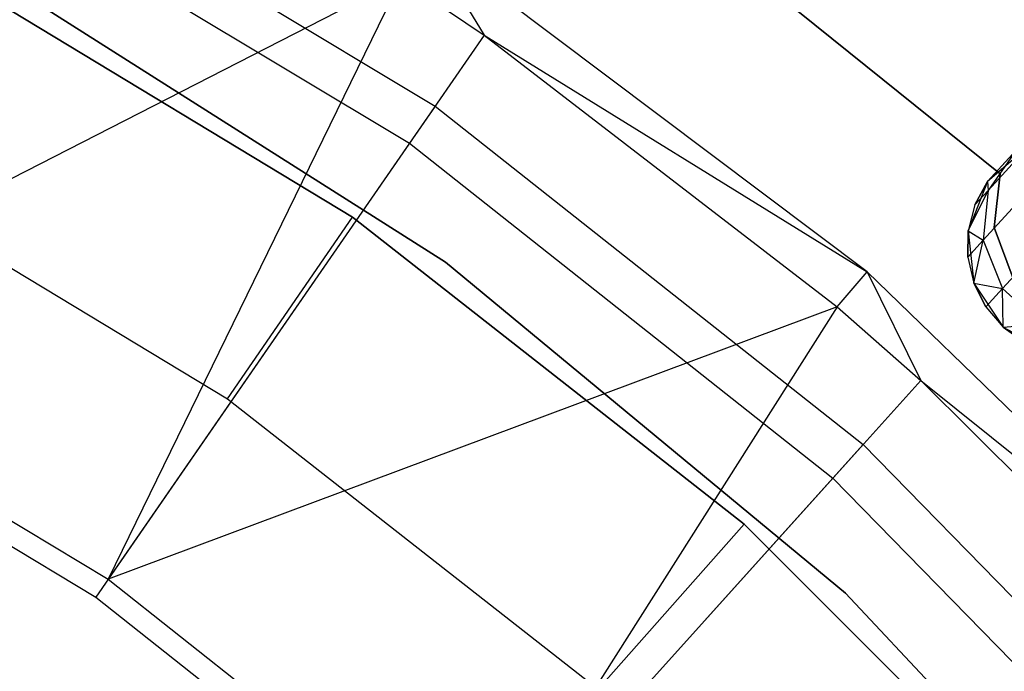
# Model space of a CAD drawing. Extents: x -189 to 189, y -189 to 189.
# Tile 268 of 338: x 18.19 to 27.12, y 26.56 to 32.47. Entities that reach past the tile are written whole.
import ezdxf

# ---------------------------------------------------------------- set-up
doc = ezdxf.new("R2010")
doc.units = 0
doc.header["$LTSCALE"] = 25.4
doc.layers.get('0').update_dxf_attribs({"linetype": 'CONTINUOUS'})

# ---------------------------------------------------------------- blocks, each defined once
blk = doc.blocks.new('NL2500012474_STL')
at = {"color": 0}
for p, q in [((209.0265, 34.2919, 149), (213.267, 31.7457, 149)), ((209.0265, 34.2919, 149), (213.267, 31.7457, 149)), ((208.8383, 33.9274, 172.4995), (213.0337, 31.4083, 172.4995)), ((208.8383, 33.9274, 172.4995), (213.0337, 31.4083, 172.4995)), ((213.1879, 33.2466, 149), (213.7112, 32.3883, 173.0052)), ((217.1831, 30.2432, 149), (213.1879, 33.2466, 149)), ((213.1879, 33.2466, 149), (213.7112, 32.3883, 173.0052)), ((217.1831, 30.2432, 149), (213.1879, 33.2466, 149)), ((212.5189, 30.7384, 148.6792), (208.6591, 33.0718, 148.6792)), ((208.6591, 33.0718, 163.6792), (212.5189, 30.7384, 163.6792)), ((208.6591, 33.0718, 163.6792), (212.5189, 30.7384, 163.6792)), ((212.5189, 30.7384, 148.6792), (208.6591, 33.0718, 148.6792)), ((215.9416, 33.1017, 185), (218.3893, 31.1321, 185)), ((218.3893, 31.1321, 183), (215.9416, 33.1017, 183)), ((218.3893, 31.1321, 183), (215.9416, 33.1017, 183)), ((215.9416, 33.1017, 185), (218.3893, 31.1321, 185)), ((212.9576, 32.8965, 173.0052), (206.6345, 29.6594, 179)), ((212.9576, 32.8965, 173.0052), (206.6345, 29.6594, 179)), ((213.3591, 30.332, 183), (209.3829, 32.8554, 183)), ((209.3829, 32.8554, 185), (213.3591, 30.332, 185)), ((209.3829, 32.8554, 185), (213.3591, 30.332, 185)), ((213.3591, 30.332, 183), (209.3829, 32.8554, 183)), ((212.9576, 32.8965, 173.0052), (210.3023, 27.4571, 179)), ((212.9576, 32.8965, 173.0052), (210.3023, 27.4571, 179)), ((212.9576, 32.8965, 173.0052), (213.7112, 32.3883, 173.0052)), ((212.9576, 32.8965, 173.0052), (213.7112, 32.3883, 173.0052)), ((213.7112, 32.3883, 173.0052), (210.3023, 27.4571, 179)), ((213.7112, 32.3883, 173.0052), (210.3023, 27.4571, 179)), ((213.7112, 32.3883, 173.0052), (217.1831, 30.2432, 149)), ((213.7112, 32.3883, 173.0052), (217.1831, 30.2432, 149)), ((213.7112, 32.3883, 173.0052), (216.9108, 29.9248, 173.0052)), ((213.7112, 32.3883, 173.0052), (216.9108, 29.9248, 173.0052)), ((213.267, 31.7457, 149), (213.0337, 31.4083, 172.4995)), ((213.267, 31.7457, 149), (213.0337, 31.4083, 172.4995)), ((213.267, 31.7457, 149), (217.1471, 28.6781, 149)), ((213.267, 31.7457, 149), (217.1471, 28.6781, 149)), ((213.0337, 31.4083, 172.4995), (210.1902, 27.295, 177.5)), ((213.0337, 31.4083, 172.4995), (210.1902, 27.295, 177.5)), ((213.0337, 31.4083, 172.4995), (216.8726, 28.3733, 172.4995)), ((213.0337, 31.4083, 172.4995), (216.8726, 28.3733, 172.4995)), ((218.6373, 31.3736, 185), (218.2746, 31.0613, 185)), ((218.6373, 31.3736, 185), (218.2746, 31.0613, 185)), ((218.2746, 31.0613, 179.5), (218.5334, 31.3452, 178.7808)), ((218.2746, 31.0613, 179.5), (218.5334, 31.3452, 178.7808)), ((218.2803, 30.9819, 178.599), (218.6242, 31.3591, 177.8351)), ((218.2803, 30.9819, 178.599), (218.6242, 31.3591, 177.8351)), ((218.5334, 31.3452, 178.7808), (218.2803, 30.9819, 178.599)), ((218.5334, 31.3452, 178.7808), (218.2803, 30.9819, 178.599)), ((207.7296, 31.3009, 146.6792), (211.3828, 29.0925, 146.6792)), ((207.7296, 31.3009, 146.6792), (211.3828, 29.0925, 146.6792)), ((218.437, 31.2395, 179.5), (218.2746, 31.0613, 185)), ((218.437, 31.2395, 179.5), (218.2746, 31.0613, 185)), ((218.3893, 31.1321, 185), (218.3339, 30.644, 185)), ((218.3339, 30.644, 183), (218.3893, 31.1321, 183)), ((218.3339, 30.644, 183), (218.3893, 31.1321, 183)), ((218.3893, 31.1321, 185), (218.3339, 30.644, 185)), ((218.3893, 31.1321, 185), (218.3893, 31.1321, 183)), ((218.3893, 31.1321, 185), (218.3893, 31.1321, 183)), ((218.2746, 31.0613, 185), (218.0985, 30.6162, 185)), ((218.2746, 31.0613, 185), (218.0985, 30.6162, 185)), ((218.0985, 30.6162, 179.5), (218.2803, 30.9819, 178.599)), ((218.0985, 30.6162, 179.5), (218.2803, 30.9819, 178.599)), ((218.2746, 31.0613, 179.5), (218.1596, 30.8495, 179.5)), ((218.1596, 30.8495, 179.5), (218.2746, 31.0613, 185)), ((218.1596, 30.8495, 179.5), (218.2746, 31.0613, 185)), ((218.2746, 31.0613, 179.5), (218.1596, 30.8495, 179.5)), ((218.1596, 30.8495, 179.5), (218.2803, 30.9819, 178.599)), ((218.1596, 30.8495, 179.5), (218.2803, 30.9819, 178.599)), ((218.2803, 30.9819, 178.599), (218.2361, 30.5298, 178.4482)), ((218.2803, 30.9819, 178.599), (218.2361, 30.5298, 178.4482)), ((218.2746, 31.0613, 179.5), (218.2746, 31.0613, 185)), ((218.2746, 31.0613, 179.5), (218.2746, 31.0613, 185)), ((218.2746, 31.0613, 179.5), (218.2803, 30.9819, 178.599)), ((218.2746, 31.0613, 179.5), (218.2803, 30.9819, 178.599)), ((218.2361, 30.5298, 178.4482), (218.6375, 30.9701, 177.5565)), ((218.2361, 30.5298, 178.4482), (218.6375, 30.9701, 177.5565)), ((218.1596, 30.8495, 179.5), (218.0985, 30.6162, 185)), ((218.1596, 30.8495, 179.5), (218.0985, 30.6162, 179.5)), ((218.1596, 30.8495, 179.5), (218.0985, 30.6162, 185)), ((218.1596, 30.8495, 179.5), (218.0985, 30.6162, 179.5)), ((211.3828, 29.0925, 146.6792), (212.5189, 30.7384, 148.6792)), ((211.3828, 29.0925, 146.6792), (212.5189, 30.7384, 148.6792)), ((216.0693, 27.9569, 148.6792), (212.5189, 30.7384, 148.6792)), ((212.5189, 30.7384, 148.6792), (212.5189, 30.7384, 163.6792)), ((212.5189, 30.7384, 163.6792), (216.0693, 27.9569, 163.6792)), ((212.5189, 30.7384, 148.6792), (212.5189, 30.7384, 163.6792)), ((212.5189, 30.7384, 163.6792), (216.0693, 27.9569, 163.6792)), ((216.0693, 27.9569, 148.6792), (212.5189, 30.7384, 148.6792)), ((218.3339, 30.644, 185), (218.3339, 30.644, 183)), ((218.3339, 30.644, 185), (218.3339, 30.644, 183)), ((218.3339, 30.644, 185), (218.5067, 30.1842, 185)), ((218.5067, 30.1842, 183), (218.3339, 30.644, 183)), ((218.5067, 30.1842, 183), (218.3339, 30.644, 183)), ((218.3339, 30.644, 185), (218.5067, 30.1842, 185)), ((218.0985, 30.6162, 179.5), (218.0951, 30.3752, 179.5)), ((218.0951, 30.3752, 179.5), (218.0985, 30.6162, 185)), ((218.0951, 30.3752, 179.5), (218.0985, 30.6162, 185)), ((218.0985, 30.6162, 179.5), (218.0951, 30.3752, 179.5)), ((218.0951, 30.3752, 179.5), (218.2361, 30.5298, 178.4482)), ((218.0951, 30.3752, 179.5), (218.2361, 30.5298, 178.4482)), ((218.0985, 30.6162, 185), (218.1495, 30.1403, 185)), ((218.0985, 30.6162, 179.5), (218.0985, 30.6162, 185)), ((218.0985, 30.6162, 179.5), (218.0985, 30.6162, 185)), ((218.0985, 30.6162, 185), (218.1495, 30.1403, 185)), ((218.0985, 30.6162, 179.5), (218.2361, 30.5298, 178.4482)), ((218.0985, 30.6162, 179.5), (218.2361, 30.5298, 178.4482)), ((218.1495, 30.1403, 179.5), (218.2361, 30.5298, 178.4482)), ((218.1495, 30.1403, 179.5), (218.2361, 30.5298, 178.4482)), ((218.2361, 30.5298, 178.4482), (218.4108, 30.0924, 178.3631)), ((218.2361, 30.5298, 178.4482), (218.4108, 30.0924, 178.3631)), ((218.4108, 30.0924, 178.3631), (218.8447, 30.5684, 177.3992)), ((218.4108, 30.0924, 178.3631), (218.8447, 30.5684, 177.3992)), ((218.0951, 30.3752, 179.5), (218.1495, 30.1403, 185)), ((218.0951, 30.3752, 179.5), (218.1495, 30.1403, 179.5)), ((218.0951, 30.3752, 179.5), (218.1495, 30.1403, 185)), ((218.0951, 30.3752, 179.5), (218.1495, 30.1403, 179.5)), ((216.9876, 27.3302, 183), (213.3591, 30.332, 183)), ((213.3591, 30.332, 185), (216.9876, 27.3302, 185)), ((213.3591, 30.332, 185), (216.9876, 27.3302, 185)), ((213.3591, 30.332, 185), (213.3591, 30.332, 183)), ((216.9876, 27.3302, 183), (213.3591, 30.332, 183)), ((213.3591, 30.332, 185), (213.3591, 30.332, 183)), ((216.9108, 29.9248, 173.0052), (217.1831, 30.2432, 149)), ((216.9108, 29.9248, 173.0052), (217.1831, 30.2432, 149)), ((217.1831, 30.2432, 149), (217.6698, 29.2586, 173.0052)), ((220.7703, 26.7628, 149), (217.1831, 30.2432, 149)), ((217.1831, 30.2432, 149), (217.6698, 29.2586, 173.0052)), ((220.7703, 26.7628, 149), (217.1831, 30.2432, 149)), ((218.1495, 30.1403, 185), (218.4157, 29.7426, 185)), ((218.1495, 30.1403, 179.5), (218.1495, 30.1403, 185)), ((218.1495, 30.1403, 179.5), (218.1495, 30.1403, 185)), ((218.1495, 30.1403, 179.5), (218.2585, 29.9253, 179.5)), ((218.2585, 29.9253, 179.5), (218.1495, 30.1403, 185)), ((218.2585, 29.9253, 179.5), (218.1495, 30.1403, 185)), ((218.1495, 30.1403, 185), (218.4157, 29.7426, 185)), ((218.1495, 30.1403, 179.5), (218.2585, 29.9253, 179.5)), ((218.1495, 30.1403, 179.5), (218.4108, 30.0924, 178.3631)), ((218.1495, 30.1403, 179.5), (218.4108, 30.0924, 178.3631)), ((218.2585, 29.9253, 179.5), (218.4108, 30.0924, 178.3631)), ((218.2585, 29.9253, 179.5), (218.4108, 30.0924, 178.3631)), ((218.4157, 29.7426, 179.5), (218.4108, 30.0924, 178.3631)), ((218.4108, 30.0924, 178.3631), (218.7645, 29.77, 178.3631)), ((218.4157, 29.7426, 179.5), (218.4108, 30.0924, 178.3631)), ((218.4108, 30.0924, 178.3631), (218.7645, 29.77, 178.3631)), ((216.9108, 29.9248, 173.0052), (210.3023, 27.4571, 179)), ((216.9108, 29.9248, 173.0052), (210.3023, 27.4571, 179)), ((216.9108, 29.9248, 173.0052), (213.6583, 24.8038, 179)), ((216.9108, 29.9248, 173.0052), (213.6583, 24.8038, 179)), ((216.9108, 29.9248, 173.0052), (217.6698, 29.2586, 173.0052)), ((216.9108, 29.9248, 173.0052), (217.6698, 29.2586, 173.0052)), ((218.2585, 29.9253, 179.5), (218.4157, 29.7426, 185)), ((218.2585, 29.9253, 179.5), (218.4157, 29.7426, 185)), ((218.2585, 29.9253, 179.5), (218.4157, 29.7426, 179.5)), ((218.2585, 29.9253, 179.5), (218.4157, 29.7426, 179.5)), ((218.4157, 29.7426, 179.5), (218.7645, 29.77, 178.3631)), ((218.4157, 29.7426, 179.5), (218.7645, 29.77, 178.3631)), ((218.4157, 29.7426, 185), (218.8363, 29.5142, 185)), ((218.4157, 29.7426, 185), (218.8363, 29.5142, 185)), ((218.4157, 29.7426, 185), (218.6122, 29.6028, 179.5)), ((218.4157, 29.7426, 179.5), (218.4157, 29.7426, 185)), ((218.4157, 29.7426, 179.5), (218.4157, 29.7426, 185)), ((218.4157, 29.7426, 179.5), (218.6122, 29.6028, 179.5)), ((218.4157, 29.7426, 185), (218.6122, 29.6028, 179.5)), ((218.4157, 29.7426, 179.5), (218.6122, 29.6028, 179.5)), ((206.6345, 29.6594, 179), (210.3023, 27.4571, 179)), ((206.6345, 29.6594, 179), (210.3023, 27.4571, 179)), ((206.5441, 29.4843, 177.5), (210.1902, 27.295, 177.5)), ((206.5441, 29.4843, 177.5), (210.1902, 27.295, 177.5)), ((217.6698, 29.2586, 173.0052), (213.6583, 24.8038, 179)), ((217.6698, 29.2586, 173.0052), (213.6583, 24.8038, 179)), ((217.6698, 29.2586, 173.0052), (220.7703, 26.7628, 149)), ((217.6698, 29.2586, 173.0052), (220.7703, 26.7628, 149)), ((217.6698, 29.2586, 173.0052), (220.4603, 26.481, 173.0052)), ((217.6698, 29.2586, 173.0052), (220.4603, 26.481, 173.0052)), ((211.3828, 29.0925, 146.6792), (214.7431, 26.4599, 146.6792)), ((211.3828, 29.0925, 146.6792), (214.7431, 26.4599, 146.6792)), ((217.1471, 28.6781, 149), (216.8726, 28.3733, 172.4995)), ((217.1471, 28.6781, 149), (216.8726, 28.3733, 172.4995)), ((217.1471, 28.6781, 149), (220.6031, 25.1396, 149)), ((217.1471, 28.6781, 149), (220.6031, 25.1396, 149)), ((216.8726, 28.3733, 172.4995), (213.5265, 24.6574, 177.5)), ((216.8726, 28.3733, 172.4995), (213.5265, 24.6574, 177.5)), ((216.8726, 28.3733, 172.4995), (220.2919, 24.8723, 172.4995)), ((216.8726, 28.3733, 172.4995), (220.2919, 24.8723, 172.4995)), ((214.7431, 26.4599, 146.6792), (216.0693, 27.9569, 148.6792)), ((214.7431, 26.4599, 146.6792), (216.0693, 27.9569, 148.6792)), ((219.2585, 24.7676, 148.6792), (216.0693, 27.9569, 148.6792)), ((216.0693, 27.9569, 148.6792), (216.0693, 27.9569, 163.6792)), ((216.0693, 27.9569, 163.6792), (219.2585, 24.7676, 163.6792)), ((216.0693, 27.9569, 148.6792), (216.0693, 27.9569, 163.6792)), ((216.0693, 27.9569, 163.6792), (219.2585, 24.7676, 163.6792)), ((219.2585, 24.7676, 148.6792), (216.0693, 27.9569, 148.6792)), ((210.3023, 27.4571, 179), (213.6583, 24.8038, 179)), ((210.3023, 27.4571, 179), (213.6583, 24.8038, 179)), ((220.2113, 23.8973, 183), (216.9876, 27.3302, 183)), ((216.9876, 27.3302, 185), (220.2113, 23.8973, 185)), ((216.9876, 27.3302, 185), (220.2113, 23.8973, 185)), ((216.9876, 27.3302, 185), (216.9876, 27.3302, 183)), ((220.2113, 23.8973, 183), (216.9876, 27.3302, 183)), ((216.9876, 27.3302, 185), (216.9876, 27.3302, 183)), ((210.1902, 27.295, 177.5), (213.5265, 24.6574, 177.5)), ((210.1902, 27.295, 177.5), (213.5265, 24.6574, 177.5))]:
    blk.add_line(p, q, dxfattribs=at)

msp = doc.modelspace()

# ---------------------------------------------------------------- block references
at = {"color": 0}
msp.add_blockref('NL2500012474_STL', (-191.3111, -0.0584, -1716.743), dxfattribs=at)

doc.saveas('drawing.dxf')
